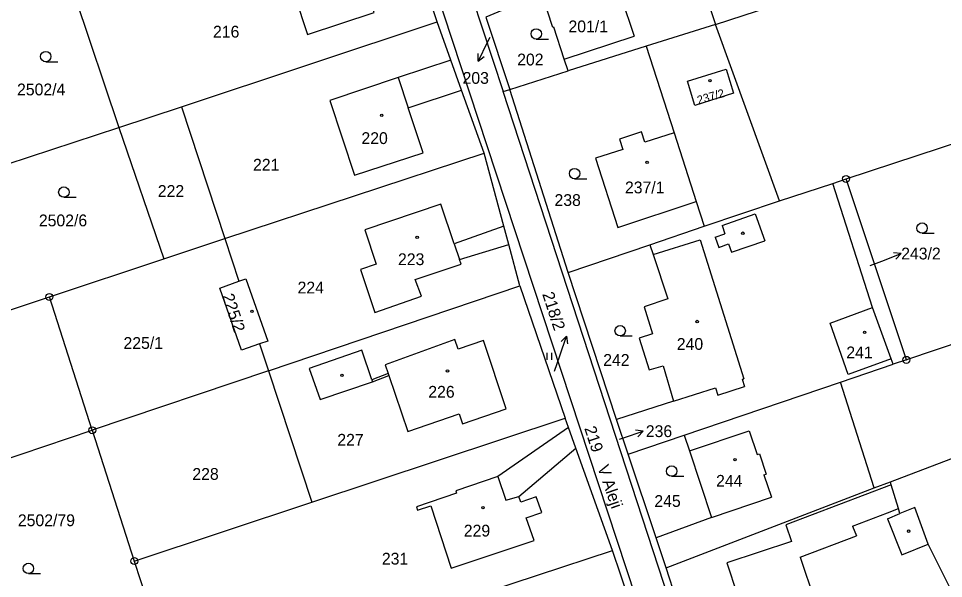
# Model space of a CAD drawing. Extents: x -562167 to -556918, y -1077891 to -1070763.
# Drawn here: x -558298.2 to -558165.1, y -1073189.3 to -1073108.6 of the extents above; entities that cross this region are included whole.
import ezdxf

# ---------------------------------------------------------------- set-up
doc = ezdxf.new("R2010")
doc.units = 0
for name, color, linetype in [('Hranice parcel', 7, 'Continuous'), ('Parcelní čísla', 7, 'Continuous'), ('Pop  PČ popisy', 7, 'Continuous'), ('Vnitřní kresba', 7, 'Continuous'), ('Značky bodu BP', 7, 'Continuous'), ('Značky budov', 7, 'Continuous'), ('Značky kultur', 7, 'Continuous')]:
    doc.layers.add(name, color=color, linetype=linetype)

msp = doc.modelspace()

# ---------------------------------------------------------------- linework, layer by layer
at = {"layer": 'Hranice parcel'}
for p, q in [((-558197.88, -1073109.47), (-558119.95, -1073084.03)), ((-558237.96, -1073109.08), (-558244.06, -1073089.92)), ((-558201.52, -1073098.62), (-558197.88, -1073109.47)), ((-558233.16, -1073104.82), (-558228.45, -1073119.15)), ((-558290.09, -1073105.48), (-558283.74, -1073124.32)), ((-558274.75, -1073121.32), (-558237.96, -1073109.08)), ((-558235.96, -1073114.64), (-558237.96, -1073109.08)), ((-558230.94, -1073108.42), (-558227.49, -1073118.84)), ((-558179.11, -1073131.73), (-558111.48, -1073109.39)), ((-558197.88, -1073109.47), (-558207.86, -1073112.61)), ((-558188.7, -1073134.88), (-558197.88, -1073109.47)), ((-558207.86, -1073112.61), (-558219.09, -1073116.18)), ((-558234.43, -1073118.92), (-558235.96, -1073114.64)), ((-558227.49, -1073118.84), (-558219.09, -1073116.18)), ((-558231.17, -1073128.01), (-558234.43, -1073118.92)), ((-558228.45, -1073119.15), (-558227.49, -1073118.84)), ((-558199.08, -1073209.06), (-558228.45, -1073119.15)), ((-558219.1, -1073145.2), (-558227.49, -1073118.84)), ((-558283.74, -1073124.32), (-558274.75, -1073121.32)), ((-558274.75, -1073121.32), (-558268.49, -1073140.31)), ((-558299.82, -1073129.59), (-558283.74, -1073124.32)), ((-558283.74, -1073124.32), (-558277.29, -1073143.21)), ((-558268.49, -1073140.31), (-558231.17, -1073128.01)), ((-558228.35, -1073138.53), (-558231.17, -1073128.01)), ((-558181.01, -1073132.36), (-558179.11, -1073131.73)), ((-558170.43, -1073157.78), (-558179.11, -1073131.73)), ((-558188.7, -1073134.88), (-558181.01, -1073132.36)), ((-558175.28, -1073150.24), (-558181.01, -1073132.36)), ((-558100.14, -1073133.9), (-558170.43, -1073157.78)), ((-558199.51, -1073138.55), (-558188.7, -1073134.88)), ((-558227.65, -1073141.16), (-558228.35, -1073138.53)), ((-558207.32, -1073141.2), (-558199.51, -1073138.55)), ((-558277.29, -1073143.21), (-558268.49, -1073140.31)), ((-558268.49, -1073140.31), (-558266.46, -1073146.47)), ((-558226.05, -1073147.13), (-558227.65, -1073141.16)), ((-558219.1, -1073145.2), (-558207.32, -1073141.2)), ((-558293.74, -1073148.71), (-558277.29, -1073143.21)), ((-558212.13, -1073166.35), (-558219.1, -1073145.2)), ((-558172.73, -1073175.35), (-558093.87, -1073145.23)), ((-558269.23, -1073147.46), (-558266.46, -1073146.47)), ((-558266.46, -1073146.47), (-558265.46, -1073146.1)), ((-558265.46, -1073146.1), (-558262.32, -1073155.08)), ((-558266.12, -1073156.39), (-558269.23, -1073147.46)), ((-558262.22, -1073159.35), (-558226.05, -1073147.13)), ((-558226.05, -1073147.13), (-558219.52, -1073166.18)), ((-558332.87, -1073161.68), (-558293.74, -1073148.71)), ((-558287.58, -1073167.91), (-558293.74, -1073148.71)), ((-558172.61, -1073157.63), (-558175.28, -1073150.24)), ((-558263.49, -1073155.48), (-558266.12, -1073156.39)), ((-558262.32, -1073155.08), (-558263.49, -1073155.48)), ((-558263.49, -1073155.48), (-558262.22, -1073159.35)), ((-558179.89, -1073160.99), (-558172.32, -1073158.42)), ((-558172.32, -1073158.42), (-558172.61, -1073157.63)), ((-558170.43, -1073157.78), (-558172.32, -1073158.42)), ((-558262.22, -1073159.35), (-558287.58, -1073167.91)), ((-558262.22, -1073159.35), (-558255.98, -1073178.27)), ((-558202.38, -1073168.63), (-558179.89, -1073160.99)), ((-558175.05, -1073176.23), (-558179.89, -1073160.99)), ((-558255.98, -1073178.27), (-558219.52, -1073166.18)), ((-558219.05, -1073167.51), (-558219.52, -1073166.18)), ((-558210.47, -1073171.38), (-558212.13, -1073166.35)), ((-558329.28, -1073182.01), (-558287.58, -1073167.91)), ((-558287.58, -1073167.91), (-558281.53, -1073186.75)), ((-558217.98, -1073170.49), (-558219.05, -1073167.51)), ((-558210.47, -1073171.38), (-558202.38, -1073168.63)), ((-558212.71, -1073185.22), (-558217.98, -1073170.49)), ((-558206.43, -1073183.43), (-558210.47, -1073171.38)), ((-558175.05, -1073176.23), (-558172.73, -1073175.35)), ((-558172.6, -1073175.79), (-558172.73, -1073175.35)), ((-558204.98, -1073187.73), (-558175.05, -1073176.23)), ((-558281.53, -1073186.75), (-558255.98, -1073178.27)), ((-558204.98, -1073187.73), (-558206.43, -1073183.43)), ((-558249.68, -1073197.36), (-558212.71, -1073185.22)), ((-558206.21, -1073204.6), (-558212.71, -1073185.22)), ((-558281.53, -1073186.75), (-558278.01, -1073197.7)), ((-558201.24, -1073199.21), (-558204.98, -1073187.73))]:
    msp.add_line(p, q, dxfattribs=at)
for points in [[(-558194.69, -1073236.56), (-558230.74, -1073126.95), (-558255.65, -1073051.21)], [(-558248.11, -1073103.75), (-558249.8, -1073098.49), (-558251.77, -1073099.09), (-558252.36, -1073097.27), (-558260.26, -1073099.84), (-558256.62, -1073110.93), (-558246.99, -1073107.76), (-558248.25, -1073103.79), (-558248.11, -1073103.75)], [(-558219.09, -1073116.18), (-558219.65, -1073114.47), (-558221.16, -1073109.88), (-558221.3, -1073109.93), (-558222.89, -1073105.02), (-558230.94, -1073108.42)], [(-558207.86, -1073112.61), (-558203.84, -1073125.1), (-558208.04, -1073126.45), (-558208.52, -1073124.96), (-558211.69, -1073125.99), (-558211.25, -1073127.48), (-558215.14, -1073128.73), (-558211.93, -1073138.72), (-558200.66, -1073134.97), (-558199.51, -1073138.55)], [(-558235.96, -1073114.64), (-558243.56, -1073117.13), (-558253.37, -1073120.43), (-558249.82, -1073131.2), (-558239.94, -1073127.95), (-558242.1, -1073121.51), (-558234.43, -1073118.92)], [(-558195.29, -1073119.39), (-558200.85, -1073121.13), (-558201.93, -1073117.66), (-558196.37, -1073115.91), (-558195.29, -1073119.39)], [(-558228.35, -1073138.53), (-558235.5, -1073141.05), (-558237.41, -1073135.38), (-558248.34, -1073139.05), (-558246.7, -1073143.99), (-558248.98, -1073144.75), (-558246.92, -1073150.98), (-558240.21, -1073148.63), (-558241.09, -1073146.22), (-558234.51, -1073143.99), (-558234.74, -1073143.32), (-558227.65, -1073141.16)], [(-558207.32, -1073141.2), (-558206.85, -1073142.63), (-558204.73, -1073149), (-558208.18, -1073150.15), (-558206.97, -1073154.02), (-558208.87, -1073154.65), (-558207.42, -1073159.21), (-558205.43, -1073158.63), (-558203.93, -1073163.74), (-558212.13, -1073166.35)], [(-558172.61, -1073157.63), (-558178.78, -1073159.9), (-558181.37, -1073152.51), (-558175.28, -1073150.24)], [(-558242.15, -1073168.11), (-558234.76, -1073165.55), (-558234.28, -1073166.97), (-558228.01, -1073164.84), (-558231.29, -1073155), (-558234.94, -1073156.23), (-558235.4, -1073154.86), (-558245.44, -1073158.48), (-558245.01, -1073159.76), (-558247.33, -1073160.67), (-558248.77, -1073156.36), (-558256.35, -1073159.03), (-558254.79, -1073163.51), (-558247.24, -1073160.93), (-558244.92, -1073160.01), (-558242.15, -1073168.11)], [(-558219.05, -1073167.51), (-558229.2, -1073174.56), (-558235.28, -1073176.66), (-558235.17, -1073176.99), (-558240.9, -1073178.96), (-558240.75, -1073179.43), (-558238.86, -1073178.81), (-558235.93, -1073187.8), (-558223.99, -1073183.8), (-558225.12, -1073180.55), (-558222.9, -1073179.78), (-558223.69, -1073177.51), (-558225.91, -1073178.29), (-558226.2, -1073177.45), (-558217.98, -1073170.49)], [(-558202.38, -1073168.63), (-558201.63, -1073170.89), (-558198.46, -1073180.49), (-558206.43, -1073183.43)], [(-558172.6, -1073175.79), (-558187.75, -1073181.54), (-558186.95, -1073183.95), (-558196.26, -1073187), (-558194.79, -1073191.52), (-558195.22, -1073191.66), (-558195, -1073192.32), (-558195.36, -1073193.46), (-558194.8, -1073195.19), (-558193.84, -1073195.82), (-558193.6, -1073196.55), (-558201.24, -1073199.21)], [(-558162.11, -1073194.7), (-558167.28, -1073184.33), (-558169.22, -1073179.04), (-558171.35, -1073179.92), (-558171.57, -1073179.2), (-558172.6, -1073175.79)]]:
    msp.add_lwpolyline(points, dxfattribs=at)
at = {"layer": 'Pop  PČ popisy'}
for p, q in [((-558230.73, -1073112.06), (-558232.05, -1073114.76)), ((-558230.38, -1073111.34), (-558230.73, -1073112.06)), ((-558232.05, -1073114.76), (-558232.06, -1073113.64)), ((-558232.05, -1073114.76), (-558231.16, -1073114.08)), ((-558173.97, -1073143.55), (-558171.17, -1073142.48)), ((-558171.17, -1073142.48), (-558172.28, -1073142.37)), ((-558171.17, -1073142.48), (-558171.92, -1073143.3)), ((-558175.62, -1073144.18), (-558173.97, -1073143.55)), ((-558220.3, -1073157.19), (-558219.32, -1073154.35)), ((-558219.32, -1073154.35), (-558220.12, -1073155.14)), ((-558219.32, -1073154.35), (-558219.18, -1073155.46)), ((-558221.07, -1073159.41), (-558220.3, -1073157.19)), ((-558208.28, -1073168.07), (-558209.38, -1073167.91)), ((-558211.7, -1073169.18), (-558211.13, -1073169)), ((-558211.13, -1073169), (-558208.28, -1073168.07)), ((-558208.28, -1073168.07), (-558209.07, -1073168.86))]:
    msp.add_line(p, q, dxfattribs=at)
at = {"layer": 'Vnitřní kresba'}
for p, q in [((-558211.69, -1073104.85), (-558209.59, -1073111.17)), ((-558219.65, -1073114.47), (-558209.59, -1073111.17)), ((-558243.56, -1073117.13), (-558242.1, -1073121.51)), ((-558203.84, -1073125.1), (-558200.66, -1073134.97)), ((-558196.95, -1073138.45), (-558192.16, -1073136.77)), ((-558192.16, -1073136.77), (-558190.79, -1073140.65)), ((-558196.95, -1073138.45), (-558196.53, -1073139.64)), ((-558197.94, -1073140.13), (-558196.53, -1073139.64)), ((-558235.5, -1073141.05), (-558234.74, -1073143.32)), ((-558206.85, -1073142.63), (-558200.11, -1073140.51)), ((-558200.11, -1073140.51), (-558193.82, -1073160.49)), ((-558197.94, -1073140.13), (-558197.43, -1073141.59)), ((-558197.43, -1073141.59), (-558196.02, -1073141.09)), ((-558196.02, -1073141.09), (-558195.61, -1073142.26)), ((-558195.61, -1073142.26), (-558190.79, -1073140.65)), ((-558245.01, -1073159.76), (-558244.92, -1073160.01)), ((-558247.33, -1073160.67), (-558247.24, -1073160.93)), ((-558194.06, -1073160.57), (-558193.82, -1073160.49)), ((-558194.06, -1073160.57), (-558193.73, -1073161.61)), ((-558203.93, -1073163.74), (-558197.89, -1073161.8)), ((-558197.89, -1073161.8), (-558197.55, -1073162.84)), ((-558197.55, -1073162.84), (-558193.73, -1073161.61)), ((-558201.63, -1073170.89), (-558193.06, -1073168)), ((-558193.06, -1073168), (-558191.91, -1073171.4)), ((-558191.91, -1073171.4), (-558191.58, -1073171.29)), ((-558191.58, -1073171.29), (-558190.59, -1073174.25)), ((-558229.2, -1073174.56), (-558228.05, -1073178)), ((-558190.92, -1073174.36), (-558190.59, -1073174.25)), ((-558190.92, -1073174.36), (-558189.84, -1073177.56)), ((-558228.05, -1073178), (-558226.2, -1073177.45)), ((-558198.46, -1073180.49), (-558189.84, -1073177.56)), ((-558178.2, -1073181.74), (-558173.13, -1073179.8)), ((-558173.14, -1073180.65), (-558171.35, -1073179.92)), ((-558173.13, -1073179.8), (-558171.57, -1073179.2)), ((-558173.14, -1073180.65), (-558171.07, -1073185.87)), ((-558178.2, -1073181.74), (-558177.59, -1073183.11)), ((-558185.69, -1073186.21), (-558177.59, -1073183.11)), ((-558171.07, -1073185.87), (-558167.28, -1073184.33)), ((-558185.69, -1073186.21), (-558182.14, -1073196.86))]:
    msp.add_line(p, q, dxfattribs=at)
at = {"layer": 'Značky bodu BP'}
for centre, radius in [((-558179.11, -1073131.73), 0.5), ((-558179.11, -1073131.73), 0.0303), ((-558293.74, -1073148.71), 0.5), ((-558293.74, -1073148.71), 0.0303), ((-558170.43, -1073157.78), 0.5), ((-558170.43, -1073157.78), 0.0303), ((-558287.58, -1073167.91), 0.5), ((-558287.58, -1073167.91), 0.0303), ((-558281.53, -1073186.75), 0.5), ((-558281.53, -1073186.75), 0.0303)]:
    msp.add_circle(centre, radius, dxfattribs=at)
at = {"layer": 'Značky budov'}
for centre in [(-558198.69, -1073117.57), (-558245.93, -1073122.55), (-558207.73, -1073129.33), (-558240.82, -1073140.13), (-558193.96, -1073139.54), (-558264.6, -1073150.79), (-558200.53, -1073152.26), (-558176.44, -1073153.8), (-558251.65, -1073160.01), (-558236.46, -1073159.37), (-558195.07, -1073172.15), (-558231.35, -1073179.06), (-558170.11, -1073182.45)]:
    msp.add_circle(centre, 0.175, dxfattribs=at)
at = {"layer": 'Značky kultur'}
for p, q in [((-558223.68, -1073111.59), (-558221.93, -1073111.59)), ((-558294.27, -1073114.86), (-558292.52, -1073114.86)), ((-558218.17, -1073131.7), (-558216.42, -1073131.7)), ((-558291.66, -1073134.37), (-558289.91, -1073134.37)), ((-558168.17, -1073139.55), (-558166.42, -1073139.55)), ((-558211.61, -1073154.33), (-558209.86, -1073154.33)), ((-558222.12, -1073157.78), (-558222.12, -1073156.77)), ((-558221.45, -1073157.78), (-558221.45, -1073156.77)), ((-558204.2, -1073174.55), (-558202.45, -1073174.55)), ((-558296.76, -1073188.56), (-558295.01, -1073188.56))]:
    msp.add_line(p, q, dxfattribs=at)
for centre in [(-558223.68, -1073110.84), (-558294.27, -1073114.11), (-558218.17, -1073130.95), (-558291.66, -1073133.62), (-558168.17, -1073138.8), (-558211.61, -1073153.58), (-558204.2, -1073173.8), (-558296.76, -1073187.81)]:
    msp.add_circle(centre, 0.75, dxfattribs=at)

# ---------------------------------------------------------------- texts
at = {"layer": 'Parcelní čísla'}
for s, p in [('201/1', (-558219.05, -1073110.61)), ('216', (-558270.2, -1073111.37)), ('202', (-558226.43, -1073115.38)), ('203', (-558234.29, -1073118.03)), ('2502/4', (-558298.4, -1073119.69)), ('220', (-558248.84, -1073126.7)), ('221', (-558264.44, -1073130.53)), ('237/1', (-558210.92, -1073133.8)), ('222', (-558278.14, -1073134.31)), ('238', (-558221.06, -1073135.62)), ('2502/6', (-558295.26, -1073138.55)), ('223', (-558243.58, -1073144.14)), ('243/2', (-558171.17, -1073143.32)), ('224', (-558258.03, -1073148.22)), ('225/1', (-558283.08, -1073156.2)), ('240', (-558203.46, -1073156.34)), ('241', (-558179.07, -1073157.56)), ('242', (-558214.05, -1073158.64)), ('226', (-558239.22, -1073163.23)), ('236', (-558207.92, -1073168.9)), ('227', (-558252.31, -1073170.14)), ('228', (-558273.17, -1073175.06)), ('244', (-558197.81, -1073176.05)), ('245', (-558206.69, -1073178.96)), ('2502/79', (-558298.28, -1073181.73)), ('229', (-558234.11, -1073183.22)), ('231', (-558245.9, -1073187.26))]:
    msp.add_text(s, height=1.7, dxfattribs=at).set_placement(p)
for s, height, rotation, p in [('237/2', 1.2, 16, (-558200.35, -1073120.99)), ('218/2', 1.7, 288, (-558222.84, -1073148.3)), ('225/2', 1.7, 288, (-558268.9, -1073148.55)), ('219', 1.7, 288, (-558216.79, -1073167.63))]:
    msp.add_text(s, height=height, rotation=rotation, dxfattribs=at).set_placement(p)
at = {"layer": 'Pop  PČ popisy'}
msp.add_text('V Aleji', height=1.7, rotation=289, dxfattribs=at).set_placement((-558214.91, -1073173.26))

doc.saveas('drawing.dxf')
